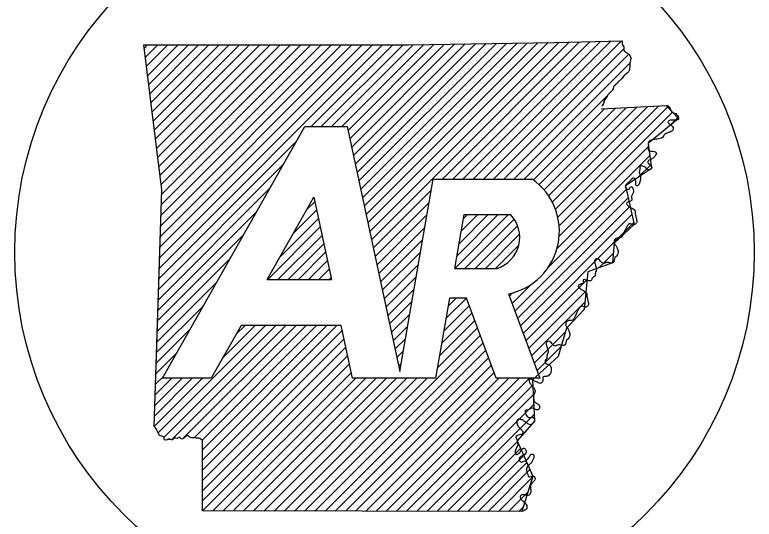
# Model space of a CAD drawing. Extents: x 1374139 to 1377472, y 1168351 to 1170484.
# Drawn here: x 1375071.81 to 1375115.53, y 1169928.96 to 1169958.77 of the extents above; entities that cross this region are included whole.
import ezdxf

# ---------------------------------------------------------------- set-up
doc = ezdxf.new("R2010")
doc.units = 0
doc.layers.add('15', color=7, linetype='Continuous')
doc.layers.add('40', color=7, linetype='Continuous')

msp = doc.modelspace()

# ---------------------------------------------------------------- linework, layer by layer
at = {"layer": '15'}
for p, q in [((1375080.539, 1169937.29), (1375088.964, 1169952.169)), ((1375088.964, 1169952.169), (1375091.467, 1169952.169)), ((1375096.549, 1169949.065), (1375102.4, 1169949.065)), ((1375086.736, 1169943.13), (1375089.492, 1169947.997)), ((1375098.373, 1169946.965), (1375101.12, 1169946.965)), ((1375097.819, 1169943.788), (1375100.328, 1169943.788)), ((1375086.736, 1169943.13), (1375090.533, 1169943.13)), ((1375101.002, 1169942.275), (1375102.843, 1169937.29)), ((1375098.525, 1169942.022), (1375097.511, 1169942.022)), ((1375100.273, 1169937.29), (1375098.525, 1169942.022)), ((1375085.197, 1169940.412), (1375083.429, 1169937.29)), ((1375091.115, 1169940.412), (1375085.197, 1169940.412)), ((1375083.429, 1169937.29), (1375080.539, 1169937.29)), ((1375096.687, 1169937.29), (1375091.783, 1169937.29)), ((1375102.843, 1169937.29), (1375100.273, 1169937.29))]:
    msp.add_line(p, q, dxfattribs=at)
for points in [[(1375079.444, 1169956.989), (1375087.777, 1169956.989), (1375095.093, 1169957.005), (1375103.717, 1169957.137), (1375107.715, 1169957.231)], [(1375079.446, 1169956.994), (1375087.778, 1169956.989), (1375095.09, 1169957.004), (1375103.716, 1169957.138), (1375107.715, 1169957.231)], [(1375080.367, 1169944.041), (1375080.512, 1169948.43), (1375079.444, 1169956.989)], [(1375080.049, 1169934.45), (1375080.513, 1169948.43), (1375079.446, 1169956.994)], [(1375110.333, 1169953.402), (1375111.054, 1169952.649), (1375109.256, 1169951.172), (1375109.45, 1169949.68), (1375107.909, 1169948.663), (1375108.436, 1169946.37), (1375107.248, 1169945.285), (1375107.141, 1169944.106), (1375105.696, 1169943.586), (1375105.472, 1169941.363), (1375104.433, 1169940.251), (1375103.931, 1169938.576), (1375102.419, 1169937.192), (1375102.534, 1169934.749), (1375101.506, 1169933.598), (1375102.443, 1169931.502), (1375101.794, 1169929.421)], [(1375106.478, 1169953.207), (1375110.389, 1169953.407)], [(1375106.479, 1169953.209), (1375110.389, 1169953.406)], [(1375091.467, 1169952.169), (1375094.566, 1169937.688), (1375096.549, 1169949.065)], [(1375089.492, 1169947.997), (1375090.533, 1169943.13)], [(1375097.819, 1169943.788), (1375098.373, 1169946.965)], [(1375080.05, 1169934.449), (1375080.367, 1169944.041)], [(1375097.511, 1169942.022), (1375096.687, 1169937.29)], [(1375091.783, 1169937.29), (1375091.115, 1169940.412)], [(1375101.794, 1169929.421), (1375082.909, 1169929.452), (1375082.898, 1169933.62)], [(1375101.793, 1169929.418), (1375082.909, 1169929.452), (1375082.9, 1169933.621)]]:
    msp.add_lwpolyline(points, dxfattribs=at)
msp.add_ellipse((1375093.668, 1169944.739), major_axis=(21.858, 0), ratio=0.999976, dxfattribs=at)
for centre, major_axis, start_param, end_param in [((1375100.225, 1169945.974), (-3.78, 0), 1.777838, 4.099264), ((1375099.727, 1169945.625), (-1.933, 0), 1.887169, 3.90762)]:
    msp.add_ellipse(centre, major_axis=major_axis, ratio=0.999987, start_param=start_param, end_param=end_param, dxfattribs=at)
for points in [[(1375107.715, 1169957.231), (1375107.741, 1169957.005), (1375107.81, 1169956.887), (1375107.82, 1169956.668), (1375107.911, 1169956.574), (1375108.063, 1169956.483), (1375108.19, 1169956.336), (1375108.224, 1169956.162), (1375108.182, 1169955.981), (1375108.172, 1169955.775), (1375108.154, 1169955.6), (1375108.119, 1169955.444), (1375107.998, 1169955.313), (1375107.881, 1169955.222), (1375107.773, 1169955.117), (1375107.695, 1169954.999), (1375107.562, 1169954.878), (1375107.426, 1169954.746), (1375107.314, 1169954.635), (1375107.208, 1169954.49), (1375107.156, 1169954.332), (1375107.04, 1169954.216), (1375106.946, 1169954.112), (1375106.823, 1169953.973), (1375106.763, 1169953.837), (1375106.645, 1169953.676), (1375106.617, 1169953.523), (1375106.541, 1169953.399), (1375106.534, 1169953.376)], [(1375107.715, 1169957.231), (1375107.741, 1169957.004), (1375107.813, 1169956.886), (1375107.823, 1169956.669), (1375107.911, 1169956.576), (1375108.06, 1169956.484), (1375108.194, 1169956.334), (1375108.225, 1169956.159), (1375108.184, 1169955.979), (1375108.174, 1169955.778), (1375108.153, 1169955.603), (1375108.122, 1169955.443), (1375107.998, 1169955.314), (1375107.88, 1169955.221), (1375107.772, 1169955.113), (1375107.694, 1169955), (1375107.56, 1169954.876), (1375107.426, 1169954.747), (1375107.318, 1169954.634), (1375107.21, 1169954.49), (1375107.158, 1169954.33), (1375107.04, 1169954.216), (1375106.947, 1169954.113), (1375106.824, 1169953.974), (1375106.762, 1169953.835), (1375106.643, 1169953.675), (1375106.617, 1169953.521), (1375106.54, 1169953.397), (1375106.535, 1169953.377)], [(1375110.333, 1169953.404), (1375110.389, 1169953.406), (1375110.563, 1169953.224), (1375110.64, 1169953.066), (1375110.756, 1169952.981), (1375110.886, 1169952.935), (1375110.982, 1169952.816), (1375111.048, 1169952.685), (1375111.013, 1169952.571), (1375110.867, 1169952.562), (1375110.707, 1169952.537), (1375110.554, 1169952.542), (1375110.428, 1169952.435), (1375110.544, 1169952.3), (1375110.693, 1169952.168), (1375110.735, 1169952.031), (1375110.652, 1169951.899), (1375110.486, 1169951.825), (1375110.326, 1169951.761), (1375110.183, 1169951.641), (1375110.113, 1169951.52), (1375109.956, 1169951.47), (1375109.792, 1169951.423), (1375109.647, 1169951.408), (1375109.483, 1169951.375), (1375109.324, 1169951.298), (1375109.257, 1169951.166), (1375109.277, 1169950.977), (1375109.272, 1169950.775), (1375109.439, 1169950.708), (1375109.589, 1169950.701), (1375109.737, 1169950.627), (1375109.718, 1169950.513), (1375109.611, 1169950.366), (1375109.483, 1169950.254), (1375109.355, 1169950.198), (1375109.235, 1169950.088), (1375109.277, 1169949.978), (1375109.384, 1169949.911), (1375109.461, 1169949.791), (1375109.45, 1169949.683), (1375109.327, 1169949.605), (1375109.193, 1169949.637), (1375109.093, 1169949.766), (1375108.983, 1169949.804), (1375108.883, 1169949.852), (1375108.771, 1169949.787), (1375108.771, 1169949.637), (1375108.73, 1169949.478), (1375108.766, 1169949.359), (1375108.808, 1169949.194), (1375108.805, 1169949.07), (1375108.766, 1169948.893), (1375108.676, 1169948.711), (1375108.578, 1169948.657), (1375108.53, 1169948.852), (1375108.514, 1169949.011), (1375108.449, 1169949.106), (1375108.368, 1169949.109), (1375108.26, 1169949.034), (1375108.143, 1169948.913), (1375107.995, 1169948.784), (1375107.906, 1169948.657), (1375107.953, 1169948.498), (1375108.064, 1169948.458), (1375108.154, 1169948.485), (1375108.199, 1169948.59), (1375108.281, 1169948.603), (1375108.368, 1169948.443)], [(1375108.368, 1169948.443), (1375108.392, 1169948.297), (1375108.304, 1169948.138), (1375108.27, 1169947.978), (1375108.281, 1169947.816), (1375108.119, 1169947.729), (1375107.977, 1169947.625), (1375108.063, 1169947.501), (1375108.218, 1169947.389), (1375108.368, 1169947.304), (1375108.464, 1169947.213), (1375108.491, 1169947.005), (1375108.518, 1169946.868), (1375108.572, 1169946.682), (1375108.59, 1169946.554), (1375108.499, 1169946.401), (1375108.392, 1169946.368), (1375108.274, 1169946.403), (1375108.143, 1169946.414), (1375108.036, 1169946.315), (1375107.957, 1169946.167), (1375107.881, 1169946.023), (1375107.82, 1169945.9), (1375107.764, 1169945.766), (1375107.654, 1169945.61), (1375107.514, 1169945.586), (1375107.349, 1169945.543), (1375107.25, 1169945.432), (1375107.269, 1169945.24), (1375107.361, 1169945.113), (1375107.431, 1169944.953), (1375107.482, 1169944.814), (1375107.459, 1169944.638), (1375107.387, 1169944.507), (1375107.294, 1169944.43), (1375107.25, 1169944.268), (1375107.183, 1169944.141), (1375107.122, 1169944.1), (1375106.999, 1169944.111), (1375106.864, 1169944.136), (1375106.752, 1169944.127), (1375106.645, 1169944.072), (1375106.534, 1169944.106), (1375106.421, 1169944.232), (1375106.327, 1169944.324), (1375106.223, 1169944.359), (1375106.116, 1169944.302), (1375106.099, 1169944.131), (1375106.15, 1169943.957), (1375106.195, 1169943.721), (1375106.15, 1169943.577), (1375106.132, 1169943.337)], [(1375106.132, 1169943.337), (1375105.953, 1169943.201), (1375105.871, 1169943.058), (1375105.413, 1169943.1), (1375105.426, 1169942.939), (1375105.263, 1169942.854), (1375105.118, 1169942.75), (1375105.2, 1169942.625), (1375105.356, 1169942.512), (1375105.51, 1169942.425), (1375105.607, 1169942.339), (1375105.632, 1169942.123), (1375105.66, 1169941.992), (1375105.711, 1169941.803), (1375105.731, 1169941.678), (1375105.638, 1169941.525), (1375105.529, 1169941.493), (1375105.418, 1169941.529), (1375105.284, 1169941.538), (1375105.177, 1169941.438), (1375105.098, 1169941.292), (1375105.023, 1169941.145), (1375104.964, 1169941.023), (1375104.903, 1169940.888), (1375104.795, 1169940.732), (1375104.657, 1169940.71), (1375104.491, 1169940.668), (1375104.392, 1169940.557), (1375104.409, 1169940.364), (1375104.501, 1169940.236), (1375104.573, 1169940.074), (1375104.622, 1169939.936), (1375104.601, 1169939.762), (1375104.529, 1169939.63), (1375104.435, 1169939.552), (1375104.392, 1169939.39), (1375104.324, 1169939.264), (1375104.264, 1169939.226), (1375104.141, 1169939.238), (1375104.008, 1169939.262), (1375103.894, 1169939.251), (1375103.787, 1169939.194), (1375103.676, 1169939.231), (1375103.563, 1169939.353), (1375103.47, 1169939.447), (1375103.366, 1169939.484), (1375103.256, 1169939.428), (1375103.24, 1169939.255), (1375103.292, 1169939.083), (1375103.337, 1169938.843), (1375103.292, 1169938.701), (1375103.276, 1169938.459)], [(1375103.276, 1169938.459), (1375103.262, 1169938.454), (1375103.171, 1169938.337), (1375103.221, 1169938.155), (1375103.423, 1169938.084), (1375103.515, 1169937.909), (1375103.519, 1169937.755), (1375103.455, 1169937.543), (1375103.36, 1169937.443), (1375103.181, 1169937.401), (1375103.043, 1169937.377), (1375103.023, 1169937.14), (1375102.958, 1169937.022), (1375102.851, 1169936.986), (1375102.696, 1169937.063), (1375102.602, 1169937.102), (1375102.49, 1169937.153), (1375102.345, 1169937.235), (1375102.235, 1169937.221), (1375102.267, 1169936.996), (1375102.277, 1169936.986), (1375102.402, 1169936.816), (1375102.523, 1169936.681), (1375102.581, 1169936.522)], [(1375103.276, 1169938.459), (1375103.262, 1169938.454), (1375103.171, 1169938.337), (1375103.221, 1169938.155), (1375103.423, 1169938.084), (1375103.515, 1169937.909), (1375103.519, 1169937.755), (1375103.455, 1169937.543), (1375103.36, 1169937.443), (1375103.181, 1169937.401), (1375103.043, 1169937.377), (1375103.023, 1169937.14), (1375102.958, 1169937.022), (1375102.851, 1169936.986), (1375102.696, 1169937.063), (1375102.602, 1169937.102), (1375102.49, 1169937.153), (1375102.345, 1169937.235), (1375102.235, 1169937.221), (1375102.267, 1169936.996), (1375102.277, 1169936.986), (1375102.402, 1169936.816), (1375102.523, 1169936.681), (1375102.581, 1169936.522)], [(1375102.581, 1169936.522), (1375102.532, 1169936.402), (1375102.472, 1169936.196), (1375102.49, 1169936.023), (1375102.569, 1169935.874), (1375102.69, 1169935.791), (1375102.827, 1169935.673), (1375102.815, 1169935.491), (1375102.736, 1169935.426), (1375102.554, 1169935.468), (1375102.415, 1169935.534), (1375102.299, 1169935.497), (1375102.142, 1169935.42), (1375102.021, 1169935.4), (1375102.026, 1169935.155), (1375102.184, 1169934.98), (1375102.322, 1169934.98), (1375102.486, 1169934.96), (1375102.542, 1169934.775), (1375102.447, 1169934.618), (1375102.295, 1169934.543), (1375102.098, 1169934.637), (1375101.96, 1169934.735), (1375101.821, 1169934.826), (1375101.646, 1169934.872), (1375101.546, 1169934.853), (1375101.5, 1169934.637), (1375101.582, 1169934.441), (1375101.715, 1169934.304), (1375101.839, 1169934.131), (1375101.821, 1169934), (1375101.728, 1169933.966), (1375101.562, 1169933.929), (1375101.464, 1169933.879), (1375101.44, 1169933.838), (1375101.491, 1169933.662), (1375101.535, 1169933.473), (1375101.535, 1169933.325), (1375101.479, 1169933.196), (1375101.392, 1169932.99), (1375101.402, 1169932.856), (1375101.464, 1169932.791), (1375101.541, 1169932.811), (1375101.646, 1169932.883), (1375101.712, 1169932.967), (1375101.77, 1169933.07), (1375101.875, 1169933.156), (1375102.009, 1169933.079), (1375102.041, 1169932.919), (1375101.964, 1169932.782), (1375101.855, 1169932.717), (1375101.723, 1169932.665), (1375101.624, 1169932.554), (1375101.648, 1169932.418), (1375101.728, 1169932.347), (1375101.92, 1169932.384), (1375102.045, 1169932.442), (1375102.12, 1169932.509), (1375102.206, 1169932.599), (1375102.25, 1169932.69), (1375102.32, 1169932.782), (1375102.44, 1169932.807), (1375102.496, 1169932.731), (1375102.472, 1169932.554), (1375102.402, 1169932.387), (1375102.302, 1169932.25), (1375102.196, 1169932.154), (1375102.061, 1169931.941), (1375102.088, 1169931.746), (1375102.142, 1169931.582), (1375102.209, 1169931.462), (1375102.335, 1169931.486), (1375102.472, 1169931.503), (1375102.554, 1169931.436), (1375102.547, 1169931.291), (1375102.445, 1169931.149), (1375102.345, 1169931.018), (1375102.295, 1169930.834), (1375102.315, 1169930.702), (1375102.315, 1169930.588), (1375102.274, 1169930.455), (1375102.202, 1169930.384), (1375102.009, 1169930.386), (1375101.809, 1169930.408), (1375101.703, 1169930.348), (1375101.723, 1169930.174), (1375101.839, 1169930.044), (1375101.921, 1169929.978), (1375102.041, 1169929.833), (1375102.092, 1169929.715), (1375102.077, 1169929.611), (1375102.002, 1169929.52), (1375101.793, 1169929.418)], [(1375102.581, 1169936.522), (1375102.532, 1169936.402), (1375102.472, 1169936.196), (1375102.49, 1169936.023), (1375102.569, 1169935.874), (1375102.69, 1169935.791), (1375102.827, 1169935.673), (1375102.815, 1169935.491), (1375102.736, 1169935.426), (1375102.554, 1169935.468), (1375102.415, 1169935.534), (1375102.299, 1169935.497), (1375102.142, 1169935.42), (1375102.021, 1169935.4), (1375102.026, 1169935.155), (1375102.184, 1169934.98), (1375102.322, 1169934.98), (1375102.486, 1169934.96), (1375102.542, 1169934.775), (1375102.447, 1169934.618), (1375102.295, 1169934.543), (1375102.098, 1169934.637), (1375101.96, 1169934.735), (1375101.821, 1169934.826), (1375101.646, 1169934.872), (1375101.546, 1169934.853), (1375101.5, 1169934.637), (1375101.582, 1169934.441), (1375101.715, 1169934.304), (1375101.839, 1169934.131), (1375101.821, 1169934), (1375101.728, 1169933.966), (1375101.562, 1169933.929), (1375101.464, 1169933.879), (1375101.44, 1169933.838), (1375101.491, 1169933.662), (1375101.535, 1169933.473), (1375101.535, 1169933.325), (1375101.479, 1169933.196), (1375101.392, 1169932.99), (1375101.402, 1169932.856), (1375101.464, 1169932.791), (1375101.541, 1169932.811), (1375101.646, 1169932.883), (1375101.712, 1169932.967), (1375101.77, 1169933.07), (1375101.875, 1169933.156), (1375102.009, 1169933.079), (1375102.041, 1169932.919), (1375101.964, 1169932.782), (1375101.855, 1169932.717), (1375101.723, 1169932.665), (1375101.624, 1169932.554), (1375101.648, 1169932.418), (1375101.728, 1169932.347), (1375101.92, 1169932.384), (1375102.045, 1169932.442), (1375102.12, 1169932.509), (1375102.206, 1169932.599), (1375102.25, 1169932.69), (1375102.32, 1169932.782), (1375102.44, 1169932.807), (1375102.496, 1169932.731), (1375102.472, 1169932.554), (1375102.402, 1169932.387), (1375102.302, 1169932.25), (1375102.196, 1169932.154), (1375102.061, 1169931.941), (1375102.088, 1169931.746), (1375102.142, 1169931.582), (1375102.209, 1169931.462), (1375102.335, 1169931.486), (1375102.472, 1169931.503), (1375102.554, 1169931.436), (1375102.547, 1169931.291), (1375102.445, 1169931.149), (1375102.345, 1169931.018), (1375102.295, 1169930.834), (1375102.315, 1169930.702), (1375102.315, 1169930.588), (1375102.274, 1169930.455), (1375102.202, 1169930.384), (1375102.009, 1169930.386), (1375101.809, 1169930.408), (1375101.703, 1169930.348), (1375101.723, 1169930.174), (1375101.839, 1169930.044), (1375101.921, 1169929.978), (1375102.041, 1169929.833), (1375102.092, 1169929.715), (1375102.077, 1169929.611), (1375102.002, 1169929.52), (1375101.793, 1169929.418)], [(1375082.898, 1169933.62), (1375082.919, 1169933.61), (1375082.821, 1169933.677), (1375082.687, 1169933.744), (1375082.538, 1169933.754), (1375082.347, 1169933.78), (1375082.187, 1169933.796), (1375082.022, 1169933.904), (1375081.847, 1169933.79), (1375081.651, 1169933.708), (1375081.538, 1169933.801), (1375081.389, 1169933.739), (1375081.285, 1169933.77), (1375081.105, 1169933.646), (1375080.935, 1169933.693), (1375080.811, 1169933.656), (1375080.657, 1169933.662), (1375080.626, 1169933.837), (1375080.476, 1169933.863), (1375080.348, 1169933.935), (1375080.26, 1169934.115), (1375080.198, 1169934.254), (1375080.049, 1169934.45)], [(1375082.9, 1169933.621), (1375082.92, 1169933.611), (1375082.823, 1169933.677), (1375082.687, 1169933.743), (1375082.536, 1169933.753), (1375082.345, 1169933.779), (1375082.186, 1169933.794), (1375082.024, 1169933.904), (1375081.849, 1169933.793), (1375081.652, 1169933.707), (1375081.538, 1169933.803), (1375081.391, 1169933.738), (1375081.285, 1169933.773), (1375081.106, 1169933.646), (1375080.933, 1169933.693), (1375080.812, 1169933.658), (1375080.658, 1169933.662), (1375080.626, 1169933.838), (1375080.475, 1169933.861), (1375080.347, 1169933.935), (1375080.261, 1169934.113), (1375080.197, 1169934.256), (1375080.05, 1169934.449)]]:
    msp.add_spline(points, degree=3, dxfattribs=at)
at = {"layer": '40'}
for p, q in [((1375092.581, 1169946.966), (1375102.738, 1169957.123)), ((1375092.687, 1169946.469), (1375103.351, 1169957.132)), ((1375092.794, 1169945.971), (1375103.966, 1169957.144)), ((1375092.9, 1169945.474), (1375104.585, 1169957.158)), ((1375097.096, 1169949.065), (1375105.203, 1169957.173)), ((1375097.7, 1169949.065), (1375105.821, 1169957.187)), ((1375098.304, 1169949.065), (1375106.44, 1169957.201)), ((1375098.908, 1169949.065), (1375107.058, 1169957.216)), ((1375099.512, 1169949.065), (1375107.676, 1169957.23)), ((1375079.469, 1169956.805), (1375079.658, 1169956.994)), ((1375079.536, 1169956.268), (1375080.261, 1169956.993)), ((1375079.603, 1169955.731), (1375080.865, 1169956.993)), ((1375079.67, 1169955.194), (1375081.468, 1169956.993)), ((1375079.737, 1169954.657), (1375082.072, 1169956.992)), ((1375079.804, 1169954.12), (1375082.676, 1169956.992)), ((1375079.871, 1169953.583), (1375083.279, 1169956.992)), ((1375079.938, 1169953.046), (1375083.883, 1169956.991)), ((1375080.004, 1169952.509), (1375084.486, 1169956.991)), ((1375080.071, 1169951.972), (1375085.09, 1169956.99)), ((1375080.138, 1169951.435), (1375085.694, 1169956.99)), ((1375080.205, 1169950.898), (1375086.297, 1169956.99)), ((1375080.272, 1169950.361), (1375086.901, 1169956.989)), ((1375080.339, 1169949.824), (1375087.504, 1169956.989)), ((1375080.359, 1169943.804), (1375093.556, 1169957.001)), ((1375080.38, 1169944.429), (1375092.951, 1169957)), ((1375080.401, 1169945.054), (1375092.346, 1169956.998)), ((1375080.406, 1169949.287), (1375088.109, 1169956.989)), ((1375080.421, 1169945.678), (1375091.74, 1169956.997)), ((1375080.442, 1169946.303), (1375091.135, 1169956.996)), ((1375080.463, 1169946.928), (1375090.53, 1169956.995)), ((1375080.473, 1169948.749), (1375088.714, 1169956.991)), ((1375080.483, 1169947.552), (1375089.925, 1169956.993)), ((1375080.504, 1169948.177), (1375089.319, 1169956.992)), ((1375089.328, 1169952.169), (1375094.161, 1169957.002)), ((1375089.932, 1169952.169), (1375094.767, 1169957.004)), ((1375090.536, 1169952.169), (1375095.376, 1169957.009)), ((1375091.14, 1169952.169), (1375095.989, 1169957.018)), ((1375091.516, 1169951.941), (1375096.603, 1169957.028)), ((1375091.623, 1169951.444), (1375097.216, 1169957.037)), ((1375091.729, 1169950.946), (1375097.83, 1169957.047)), ((1375091.835, 1169950.449), (1375098.443, 1169957.056)), ((1375091.942, 1169949.951), (1375099.057, 1169957.066)), ((1375092.048, 1169949.454), (1375099.67, 1169957.075)), ((1375092.155, 1169948.956), (1375100.284, 1169957.085)), ((1375092.261, 1169948.459), (1375100.897, 1169957.094)), ((1375092.368, 1169947.961), (1375101.511, 1169957.104)), ((1375092.474, 1169947.464), (1375102.124, 1169957.113)), ((1375100.116, 1169949.065), (1375107.811, 1169956.761)), ((1375100.72, 1169949.065), (1375108.103, 1169956.449)), ((1375101.323, 1169949.065), (1375108.181, 1169955.923)), ((1375101.927, 1169949.065), (1375106.802, 1169953.94)), ((1375102.476, 1169949.01), (1375106.683, 1169953.217)), ((1375102.806, 1169948.736), (1375107.32, 1169953.25)), ((1375103.101, 1169948.427), (1375107.956, 1169953.282)), ((1375103.361, 1169948.083), (1375108.593, 1169953.315)), ((1375103.586, 1169947.704), (1375109.23, 1169953.348)), ((1375103.77, 1169947.284), (1375109.866, 1169953.381)), ((1375103.909, 1169946.819), (1375110.44, 1169953.35)), ((1375103.991, 1169946.297), (1375110.722, 1169953.028)), ((1375110.454, 1169952.156), (1375111.004, 1169952.706)), ((1375080.338, 1169943.179), (1375088.488, 1169951.329)), ((1375103.995, 1169945.697), (1375109.281, 1169950.983)), ((1375103.868, 1169944.966), (1375109.35, 1169950.448)), ((1375080.318, 1169942.555), (1375087.7, 1169949.937)), ((1375108.673, 1169949.168), (1375109.42, 1169949.914)), ((1375080.297, 1169941.93), (1375086.911, 1169948.544)), ((1375093.007, 1169944.976), (1375096.434, 1169948.403)), ((1375103.343, 1169943.837), (1375107.957, 1169948.452)), ((1375101.375, 1169941.265), (1375108.07, 1169947.961)), ((1375089.063, 1169947.24), (1375089.55, 1169947.726)), ((1375093.113, 1169944.479), (1375096.306, 1169947.672)), ((1375080.276, 1169941.305), (1375086.123, 1169947.152)), ((1375088.275, 1169945.848), (1375089.656, 1169947.229)), ((1375101.538, 1169940.824), (1375108.183, 1169947.47)), ((1375087.487, 1169944.455), (1375089.763, 1169946.731)), ((1375093.219, 1169943.981), (1375096.179, 1169946.941)), ((1375097.822, 1169943.788), (1375101, 1169946.965)), ((1375097.946, 1169944.515), (1375100.396, 1169946.965)), ((1375098.073, 1169945.246), (1375099.792, 1169946.965)), ((1375098.201, 1169945.978), (1375099.188, 1169946.965)), ((1375098.328, 1169946.709), (1375098.584, 1169946.965)), ((1375098.426, 1169943.788), (1375101.336, 1169946.697)), ((1375101.701, 1169940.383), (1375108.296, 1169946.979)), ((1375086.765, 1169943.13), (1375089.869, 1169946.234)), ((1375093.326, 1169943.484), (1375096.051, 1169946.209)), ((1375099.03, 1169943.788), (1375101.539, 1169946.297)), ((1375101.864, 1169939.942), (1375108.409, 1169946.488)), ((1375080.255, 1169940.681), (1375085.334, 1169945.76)), ((1375099.634, 1169943.788), (1375101.652, 1169945.805)), ((1375087.369, 1169943.13), (1375089.976, 1169945.736)), ((1375093.432, 1169942.986), (1375095.924, 1169945.478)), ((1375087.973, 1169943.13), (1375090.082, 1169945.239)), ((1375100.238, 1169943.788), (1375101.601, 1169945.15)), ((1375088.577, 1169943.13), (1375090.189, 1169944.741)), ((1375093.539, 1169942.489), (1375095.796, 1169944.746)), ((1375106.345, 1169943.82), (1375107.192, 1169944.666)), ((1375080.235, 1169940.056), (1375084.546, 1169944.367)), ((1375089.181, 1169943.13), (1375090.295, 1169944.244)), ((1375093.645, 1169941.991), (1375095.669, 1169944.015)), ((1375089.785, 1169943.13), (1375090.402, 1169943.747)), ((1375090.389, 1169943.13), (1375090.508, 1169943.249)), ((1375093.752, 1169941.494), (1375095.541, 1169943.283)), ((1375080.214, 1169939.431), (1375083.757, 1169942.975)), ((1375101.212, 1169941.706), (1375102.361, 1169942.856)), ((1375102.026, 1169939.501), (1375105.65, 1169943.124)), ((1375093.858, 1169940.996), (1375095.414, 1169942.552)), ((1375101.049, 1169942.147), (1375101.232, 1169942.331)), ((1375102.189, 1169939.06), (1375105.582, 1169942.452)), ((1375093.965, 1169940.499), (1375095.286, 1169941.821)), ((1375097.301, 1169940.815), (1375098.508, 1169942.022)), ((1375097.428, 1169941.547), (1375097.904, 1169942.022)), ((1375080.193, 1169938.807), (1375082.969, 1169941.582)), ((1375097.173, 1169940.084), (1375098.683, 1169941.594)), ((1375102.352, 1169938.619), (1375105.514, 1169941.781)), ((1375094.071, 1169940.001), (1375095.159, 1169941.089)), ((1375097.046, 1169939.352), (1375098.846, 1169941.153)), ((1375096.918, 1169938.621), (1375099.009, 1169940.712)), ((1375080.173, 1169938.182), (1375082.181, 1169940.19)), ((1375080.283, 1169934.064), (1375086.631, 1169940.412)), ((1375080.642, 1169933.82), (1375087.235, 1169940.412)), ((1375081.075, 1169933.649), (1375087.838, 1169940.412)), ((1375081.793, 1169933.763), (1375088.442, 1169940.412)), ((1375082.406, 1169933.772), (1375089.046, 1169940.412)), ((1375082.879, 1169933.641), (1375089.65, 1169940.412)), ((1375082.9, 1169933.058), (1375090.254, 1169940.412)), ((1375082.901, 1169932.455), (1375090.858, 1169940.412)), ((1375082.903, 1169931.853), (1375091.176, 1169940.126)), ((1375084.114, 1169938.5), (1375086.027, 1169940.412)), ((1375084.903, 1169939.892), (1375085.423, 1169940.412)), ((1375094.178, 1169939.504), (1375095.032, 1169940.358)), ((1375096.791, 1169937.889), (1375099.172, 1169940.271)), ((1375088.947, 1169929.442), (1375099.335, 1169939.83)), ((1375102.515, 1169938.178), (1375104.367, 1169940.03)), ((1375082.904, 1169931.25), (1375091.283, 1169939.629)), ((1375089.55, 1169929.441), (1375099.498, 1169939.389)), ((1375094.284, 1169939.006), (1375094.904, 1169939.626)), ((1375080.152, 1169937.557), (1375081.392, 1169938.798)), ((1375082.906, 1169930.648), (1375091.389, 1169939.131)), ((1375090.153, 1169929.44), (1375099.661, 1169938.948)), ((1375094.391, 1169938.509), (1375094.777, 1169938.895)), ((1375102.678, 1169937.737), (1375104.109, 1169939.168)), ((1375082.907, 1169930.045), (1375091.496, 1169938.634)), ((1375090.756, 1169929.439), (1375099.824, 1169938.507)), ((1375082.917, 1169929.452), (1375091.602, 1169938.136)), ((1375091.359, 1169929.438), (1375099.987, 1169938.066)), ((1375094.497, 1169938.011), (1375094.649, 1169938.163)), ((1375083.52, 1169929.451), (1375091.709, 1169937.639)), ((1375091.962, 1169929.437), (1375100.15, 1169937.625)), ((1375080.058, 1169934.443), (1375082.905, 1169937.29)), ((1375080.069, 1169935.059), (1375082.301, 1169937.29)), ((1375080.09, 1169935.683), (1375081.697, 1169937.29)), ((1375080.11, 1169936.308), (1375081.093, 1169937.29)), ((1375080.131, 1169936.933), (1375080.604, 1169937.405)), ((1375084.123, 1169929.45), (1375091.964, 1169937.29)), ((1375084.726, 1169929.449), (1375092.568, 1169937.29)), ((1375085.329, 1169929.448), (1375093.172, 1169937.29)), ((1375085.932, 1169929.447), (1375093.776, 1169937.29)), ((1375086.535, 1169929.446), (1375094.38, 1169937.29)), ((1375087.138, 1169929.445), (1375094.984, 1169937.29)), ((1375087.741, 1169929.444), (1375095.588, 1169937.29)), ((1375088.344, 1169929.443), (1375096.192, 1169937.29)), ((1375092.565, 1169929.436), (1375100.419, 1169937.29)), ((1375093.168, 1169929.435), (1375101.023, 1169937.29)), ((1375093.771, 1169929.434), (1375101.627, 1169937.29)), ((1375094.374, 1169929.433), (1375102.231, 1169937.29)), ((1375094.977, 1169929.432), (1375102.433, 1169936.888)), ((1375095.58, 1169929.431), (1375102.461, 1169936.311)), ((1375096.183, 1169929.43), (1375102.488, 1169935.735)), ((1375096.786, 1169929.429), (1375102.515, 1169935.158)), ((1375097.389, 1169929.428), (1375101.523, 1169933.562)), ((1375097.992, 1169929.427), (1375101.709, 1169933.144)), ((1375098.595, 1169929.426), (1375101.896, 1169932.727)), ((1375099.198, 1169929.425), (1375102.082, 1169932.309)), ((1375099.801, 1169929.424), (1375102.269, 1169931.892)), ((1375100.404, 1169929.423), (1375102.424, 1169931.444)), ((1375101.007, 1169929.422), (1375102.151, 1169930.566)), ((1375101.61, 1169929.421), (1375101.878, 1169929.689))]:
    msp.add_line(p, q, dxfattribs=at)

doc.saveas('drawing.dxf')
